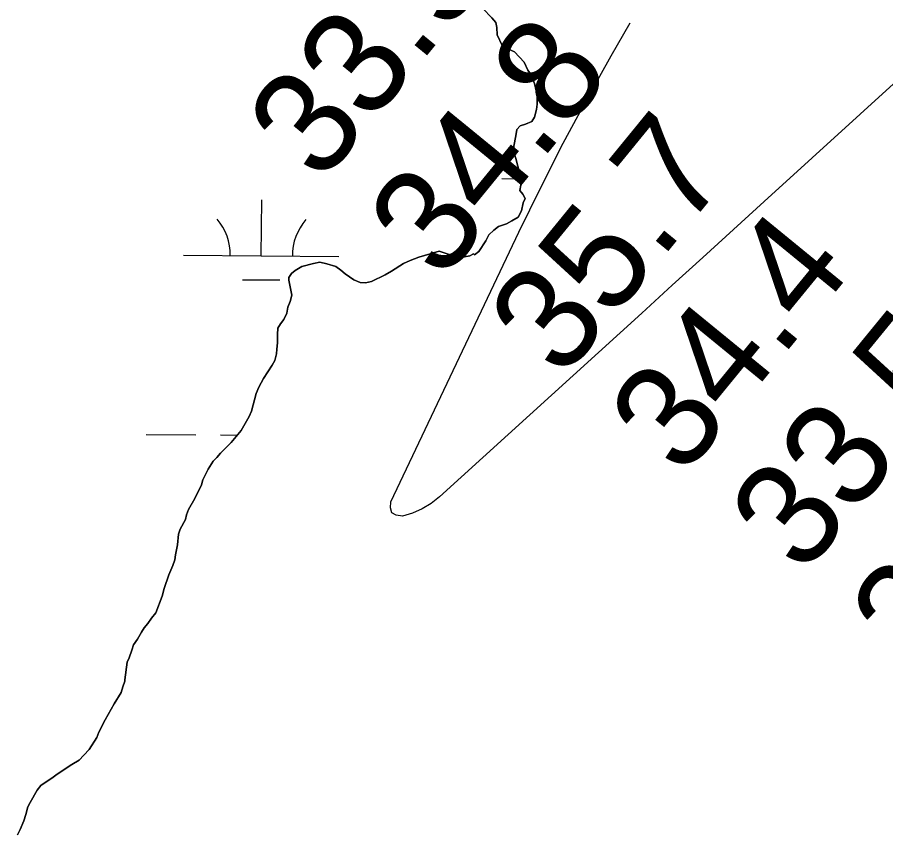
# Model space of a CAD drawing. Extents: x 3172231 to 3210228, y 940198 to 965780.
# Drawn here: x 3189171 to 3189730, y 961522 to 962048 of the extents above; entities that cross this region are included whole.
import ezdxf

# ---------------------------------------------------------------- set-up
doc = ezdxf.new("R2010")
doc.units = 0
for name, color, linetype in [('V-RIVR-RANG', 7, 'Continuous'), ('V-SITE-VEGE', 7, 'Continuous'), ('V-TOPO-MINR', 7, 'Continuous'), ('V-TOPO-SHOR', 7, 'Continuous'), ('V-WETL-SWMP', 7, 'Continuous')]:
    doc.layers.add(name, color=color, linetype=linetype)

msp = doc.modelspace()

# ---------------------------------------------------------------- linework, layer by layer
at = {"layer": 'V-SITE-VEGE'}
for points in [[(3189337.107, 961826.922), (3189338.129, 961831.059), (3189338.461, 961834.159), (3189338.793, 961838.294), (3189338.774, 961843.461), (3189339.106, 961847.594), (3189340.818, 961850.355), (3189342.877, 961853.12), (3189344.931, 961857.259), (3189345.607, 961861.048), (3189346.973, 961864.843), (3189347.993, 961868.98), (3189346.237, 961878.617), (3189346.233, 961880.342), (3189347.947, 961882.756), (3189350.352, 961884.831), (3189354.476, 961887.256), (3189362.048, 961889.347), (3189366.179, 961890.049), (3189370.66, 961889.032), (3189376.521, 961887.328), (3189379.628, 961884.927), (3189382.393, 961882.525), (3189387.916, 961878.755), (3189392.055, 961877.045), (3189395.5, 961876.713), (3189399.287, 961877.757), (3189408.228, 961881.921), (3189412.353, 961884.344), (3189419.914, 961889.191), (3189424.387, 961891.272), (3189429.89, 961893.357), (3189442.966, 961897.189), (3189446.759, 961895.823), (3189455.033, 961893.439), (3189459.17, 961893.451), (3189462.611, 961894.152), (3189465.015, 961895.538), (3189465.707, 961894.852), (3189468.456, 961896.927), (3189472.912, 961903.83), (3189474.966, 961907.625), (3189478.057, 961910.734), (3189481.145, 961913.157), (3189486.308, 961914.896), (3189489.749, 961916.628), (3189493.874, 961919.053), (3189495.926, 961923.192), (3189496.944, 961928.363), (3189498.312, 961931.122), (3189496.925, 961933.875), (3189494.851, 961936.279), (3189495.528, 961939.726), (3189495.862, 961942.826), (3189492.372, 961956.937), (3189490.982, 961961.066), (3189490.97, 961964.857), (3189492.325, 961971.404), (3189493.001, 961975.539), (3189495.059, 961977.958), (3189498.5, 961979.002), (3189502.629, 961980.737), (3189504.343, 961983.498), (3189505.705, 961988.325), (3189506.037, 961991.772), (3189506.018, 961997.629), (3189504.271, 962005.198), (3189502.186, 962010.701), (3189500.11, 962013.796), (3189497.683, 962018.955), (3189491.461, 962025.482), (3189487.666, 962027.188), (3189483.525, 962029.586), (3189480.404, 962036.465), (3189480.046, 962041.286), (3189479.343, 962044.385), (3189476.922, 962047.475), (3189471.049, 962053.312)], [(3189171.389, 961521.553), (3189173.102, 961525), (3189175.494, 961530.521), (3189176.86, 961534.658), (3189178.219, 961539.485), (3189179.588, 961542.246), (3189184.04, 961550.182), (3189186.44, 961553.289), (3189194.345, 961558.482), (3189197.096, 961560.557), (3189206.375, 961566.787), (3189211.188, 961569.56), (3189214.279, 961572.669), (3189217.709, 961576.47), (3189222.507, 961584.062), (3189223.873, 961587.511), (3189227.982, 961595.447), (3189233.802, 961605.799), (3189238.257, 961613.045), (3189239.279, 961616.838), (3189240.643, 961620.287), (3189240.643, 961621.323), (3189241.984, 961632.692), (3189243.352, 961635.452), (3189245.056, 961640.279), (3189246.08, 961643.726), (3189248.822, 961647.525), (3189251.22, 961652.01), (3189252.933, 961654.771), (3189255.335, 961657.536), (3189257.735, 961660.987), (3189260.479, 961664.444), (3189264.577, 961675.132), (3189265.939, 961679.957), (3189269.011, 961688.924), (3189271.403, 961694.787), (3189272.767, 961698.58), (3189273.103, 961701.681), (3189274.459, 961708.23), (3189275.127, 961715.122), (3189276.149, 961718.224), (3189279.573, 961724.436), (3189280.253, 961727.539), (3189281.619, 961730.987), (3189285.729, 961737.889), (3189289.833, 961746.857), (3189290.857, 961749.96), (3189294.28, 961756.862), (3189297.364, 961762.037), (3189299.764, 961764.458), (3189302.166, 961767.221), (3189309.033, 961774.131), (3189315.552, 961781.731), (3189320.691, 961790.701), (3189322.059, 961794.152), (3189325.12, 961805.528), (3189326.828, 961809.669), (3189329.911, 961815.189), (3189335.393, 961823.817), (3189337.107, 961826.922)]]:
    msp.add_lwpolyline(points, dxfattribs=at)
at = {"layer": 'V-TOPO-MINR'}
msp.add_lwpolyline([(3189804.436, 962067.75), (3189652.173, 961929.095), (3189632.473, 961911.161), (3189612.771, 961893.229), (3189593.065, 961875.302), (3189573.356, 961857.378), (3189443.238, 961739.067), (3189437.824, 961734.858), (3189432.088, 961731.259), (3189425.871, 961728.577), (3189419.333, 961726.505), (3189415.363, 961727.19), (3189412.576, 961728.829), (3189411.566, 961731.9), (3189411.74, 961735.926), (3189494.222, 961909.42), (3189508.312, 961938.187), (3189522.841, 961966.723), (3189538.032, 961994.913), (3189553.662, 962022.873), (3189565.958, 962044.278)], dxfattribs=at)
at = {"layer": 'V-TOPO-SHOR'}
for points in [[(3189496.944, 961928.363), (3189498.312, 961931.122), (3189496.925, 961933.875), (3189494.851, 961936.279), (3189495.528, 961939.726), (3189495.862, 961942.826), (3189492.372, 961956.937), (3189490.982, 961961.066), (3189490.97, 961964.855), (3189492.325, 961971.404), (3189493.001, 961975.539), (3189495.059, 961977.958), (3189498.5, 961979.002), (3189502.629, 961980.737), (3189504.343, 961983.498), (3189505.705, 961988.325), (3189506.037, 961991.772), (3189506.018, 961997.627), (3189504.271, 962005.198), (3189502.186, 962010.701), (3189500.11, 962013.796), (3189497.683, 962018.955), (3189491.461, 962025.48), (3189487.666, 962027.188), (3189483.525, 962029.586), (3189480.404, 962036.465), (3189480.043, 962041.286), (3189479.343, 962044.385), (3189476.922, 962047.475), (3189471.049, 962053.312)], [(3189186.44, 961553.289), (3189194.345, 961558.482), (3189197.096, 961560.557), (3189206.375, 961566.787), (3189211.188, 961569.56), (3189214.279, 961572.669), (3189217.709, 961576.47), (3189222.507, 961584.062), (3189223.873, 961587.511), (3189227.982, 961595.447), (3189233.802, 961605.799), (3189238.259, 961613.045), (3189239.279, 961616.838), (3189240.645, 961620.287), (3189240.643, 961621.321), (3189241.984, 961632.692), (3189243.352, 961635.452), (3189245.058, 961640.279), (3189246.08, 961643.726), (3189248.822, 961647.525), (3189251.22, 961652.01), (3189252.933, 961654.771), (3189255.335, 961657.536), (3189257.735, 961660.987), (3189260.479, 961664.442), (3189264.577, 961675.132), (3189265.939, 961679.957), (3189269.011, 961688.924), (3189271.403, 961694.787), (3189272.767, 961698.58), (3189273.103, 961701.681), (3189274.459, 961708.23), (3189275.127, 961715.122), (3189276.149, 961718.224), (3189279.573, 961724.436), (3189280.253, 961727.539), (3189281.619, 961730.987), (3189285.729, 961737.889), (3189289.833, 961746.857), (3189290.857, 961749.96), (3189294.28, 961756.862), (3189297.362, 961762.037), (3189299.764, 961764.458), (3189302.166, 961767.221), (3189309.033, 961774.131), (3189315.554, 961781.731), (3189320.691, 961790.703), (3189322.059, 961794.152), (3189325.12, 961805.528), (3189326.828, 961809.667), (3189329.911, 961815.189), (3189335.393, 961823.817), (3189337.107, 961826.922), (3189338.127, 961831.059), (3189338.461, 961834.159), (3189338.793, 961838.294), (3189338.774, 961843.461), (3189339.106, 961847.594), (3189340.818, 961850.355), (3189342.877, 961853.12), (3189344.931, 961857.259), (3189345.607, 961861.05), (3189346.973, 961864.843), (3189347.993, 961868.98), (3189346.239, 961878.617), (3189346.233, 961880.342), (3189347.947, 961882.756), (3189350.352, 961884.831), (3189354.476, 961887.256), (3189362.048, 961889.347), (3189366.179, 961890.049), (3189370.66, 961889.032), (3189376.521, 961887.328), (3189379.628, 961884.927), (3189382.393, 961882.525), (3189387.916, 961878.755), (3189392.055, 961877.045), (3189395.5, 961876.713), (3189399.287, 961877.757), (3189408.228, 961881.921), (3189412.353, 961884.344), (3189419.914, 961889.191), (3189424.387, 961891.272), (3189429.89, 961893.357), (3189442.966, 961897.189), (3189446.759, 961895.823), (3189455.033, 961893.439), (3189459.168, 961893.451), (3189462.611, 961894.152), (3189465.015, 961895.538), (3189465.707, 961894.852), (3189468.456, 961896.927), (3189472.912, 961903.83), (3189474.966, 961907.625), (3189478.057, 961910.734), (3189481.147, 961913.157), (3189486.308, 961914.896), (3189489.749, 961916.628), (3189493.874, 961919.053), (3189495.926, 961923.192), (3189496.944, 961928.363)], [(3189171.389, 961521.553), (3189173.099, 961525.002), (3189175.494, 961530.521), (3189176.858, 961534.658), (3189178.219, 961539.485), (3189179.588, 961542.246), (3189184.04, 961550.182), (3189186.44, 961553.289)]]:
    msp.add_lwpolyline(points, dxfattribs=at)
at = {"layer": 'V-WETL-SWMP'}
for p, q in [((3189483.384, 961943.876), (3189495.621, 961943.793)), ((3189328.451, 961894.188), (3189328.696, 961930.187)), ((3189278.452, 961894.528), (3189378.45, 961893.847)), ((3189316.346, 961878.839), (3189340.345, 961878.675)), ((3189254.259, 961779.258), (3189286.258, 961779.04)), ((3189302.258, 961778.931), (3189313.088, 961778.857))]:
    msp.add_line(p, q, dxfattribs=at)
for points in [[(3189471.048, 962053.312), (3189476.923, 962047.476), (3189479.344, 962044.384), (3189480.043, 962041.286), (3189480.403, 962036.465), (3189483.525, 962029.586), (3189487.666, 962027.188), (3189491.461, 962025.479), (3189497.682, 962018.954), (3189500.11, 962013.796), (3189502.186, 962010.702), (3189504.271, 962005.198), (3189506.018, 961997.626), (3189506.037, 961991.771), (3189505.704, 961988.325), (3189504.342, 961983.498), (3189502.628, 961980.737), (3189498.501, 961979.002), (3189495.06, 961977.957), (3189493.001, 961975.539), (3189492.325, 961971.404), (3189490.969, 961964.855), (3189490.981, 961961.066), (3189492.372, 961956.937), (3189495.863, 961942.827), (3189495.528, 961939.725), (3189494.851, 961936.279), (3189496.925, 961933.874), (3189498.312, 961931.123), (3189496.943, 961928.363), (3189495.926, 961923.193), (3189493.873, 961919.054), (3189489.748, 961916.629), (3189486.309, 961914.896), (3189481.148, 961913.157), (3189478.056, 961910.735), (3189474.966, 961907.625), (3189472.912, 961903.83), (3189468.456, 961896.927)], [(3189468.456, 961896.927), (3189465.708, 961894.851), (3189465.016, 961895.538), (3189462.61, 961894.152), (3189459.168, 961893.452), (3189455.034, 961893.438), (3189446.76, 961895.823), (3189442.967, 961897.188), (3189429.89, 961893.357), (3189424.386, 961891.272), (3189419.915, 961889.191), (3189412.353, 961884.344), (3189408.228, 961881.92), (3189399.286, 961877.757), (3189395.5, 961876.712), (3189392.055, 961877.045), (3189387.916, 961878.754), (3189382.392, 961882.525), (3189379.629, 961884.927), (3189376.521, 961887.328), (3189370.66, 961889.031), (3189366.179, 961890.05), (3189362.048, 961889.347), (3189354.477, 961887.256), (3189350.352, 961884.832), (3189347.947, 961882.757), (3189346.233, 961880.341), (3189346.239, 961878.618), (3189347.992, 961868.98), (3189346.972, 961864.843), (3189345.607, 961861.05), (3189344.93, 961857.259), (3189342.877, 961853.119), (3189340.819, 961850.356), (3189339.106, 961847.595), (3189338.775, 961843.461), (3189338.792, 961838.294), (3189338.461, 961834.16), (3189338.127, 961831.059), (3189337.107, 961826.922), (3189335.394, 961823.817), (3189329.911, 961815.188), (3189326.829, 961809.667), (3189325.121, 961805.528), (3189322.058, 961794.151), (3189320.691, 961790.702), (3189315.554, 961781.73), (3189309.034, 961774.131), (3189302.167, 961767.22), (3189299.765, 961764.457), (3189297.362, 961762.038), (3189294.279, 961756.861), (3189290.857, 961749.961), (3189289.834, 961746.858), (3189285.73, 961737.889), (3189281.619, 961730.987), (3189280.252, 961727.538), (3189279.573, 961724.436), (3189276.149, 961718.225), (3189275.126, 961715.121), (3189274.459, 961708.23), (3189273.103, 961701.681), (3189272.768, 961698.58), (3189271.403, 961694.787), (3189269.011, 961688.924), (3189265.94, 961679.958), (3189264.578, 961675.132), (3189260.479, 961664.441), (3189257.735, 961660.987), (3189255.335, 961657.535), (3189252.933, 961654.772), (3189251.22, 961652.01), (3189248.823, 961647.525), (3189246.08, 961643.727), (3189245.058, 961640.279), (3189243.351, 961635.452), (3189241.983, 961632.692), (3189240.642, 961621.321), (3189240.645, 961620.287), (3189239.279, 961616.838), (3189238.258, 961613.046), (3189233.803, 961605.799), (3189227.982, 961595.446), (3189223.874, 961587.511), (3189222.507, 961584.062), (3189217.71, 961576.469), (3189214.278, 961572.669), (3189211.188, 961569.559), (3189206.375, 961566.787), (3189197.095, 961560.557), (3189194.346, 961558.482), (3189186.441, 961553.289), (3189184.04, 961550.181), (3189179.588, 961542.245), (3189178.219, 961539.485), (3189176.857, 961534.658), (3189175.493, 961530.52), (3189173.1, 961525.002), (3189171.389, 961521.552)]]:
    msp.add_lwpolyline(points, dxfattribs=at)
for centre, start, end in [((3189273.212, 961895.038), 358.83816, 40.38182), ((3189383.696, 961894.286), 138.83816, 180.38182)]:
    msp.add_arc(centre, 35.246, start, end, dxfattribs=at)

# ---------------------------------------------------------------- texts
at = {"layer": 'V-RIVR-RANG'}
for s, p in [('33.9', (3189366.924, 961939.789)), ('34.8', (3189444.657, 961876.878)), ('35.7', (3189522.223, 961813.763)), ('34.4', (3189599.789, 961750.648)), ('33.5', (3189677.354, 961687.532)), ('32.7', (3189754.92, 961624.417))]:
    msp.add_text(s, height=67, rotation=50.71833, dxfattribs=at).set_placement(p)

doc.saveas('drawing.dxf')
